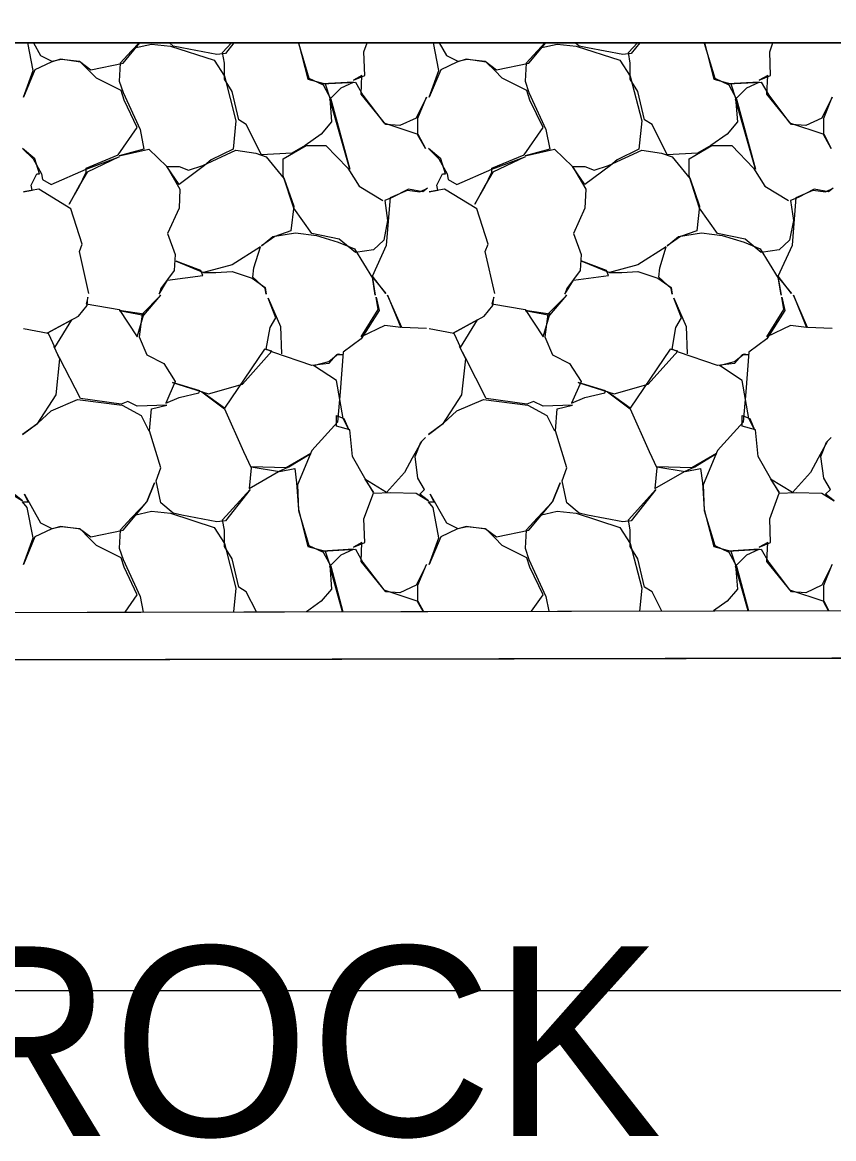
# Model space of a CAD drawing. Extents: x 1574 to 14903, y 7971 to 16537.
# Drawn here: x 13006.27 to 13010.55, y 7999.22 to 8005.11 of the extents above; entities that cross this region are included whole.
import ezdxf

# ---------------------------------------------------------------- set-up
doc = ezdxf.new("R2010")
doc.units = 0
for name, color, linetype in [('DESIGN - EARTHWORK - Shapes', 7, 'Continuous'), ('DESIGN - SHEET - Light Grid', 7, 'Continuous'), ('DESIGN - TRANSPORTATION - Proposed Layout Patterning', 7, 'Continuous'), ('DESIGN - TYPICAL - Finished Grade and Subgrade', 7, 'Continuous'), ('DESIGN - TYPICAL - Slope Tie Text', 7, 'Continuous'), ('SURVEY - GROUND - Bottom of Topsoil Layer', 7, 'Continuous'), ('SURVEY - GROUND - Top of Ground', 7, 'Continuous')]:
    doc.layers.add(name, color=color, linetype=linetype)

msp = doc.modelspace()

# ---------------------------------------------------------------- linework, layer by layer
at = {"layer": 'DESIGN - EARTHWORK - Shapes'}
msp.add_lwpolyline([(12986.2531, 8001.9322), (12997.7158, 8001.9767), (13000, 8001.9815), (13014.059, 8002.0109), (13017.3427, 8003.0032), (13018.7334, 8004.0163), (13020.2447, 8005), (13020.791, 8005.3556), (13021.9769, 8005.9349), (13023.1829, 8006.2217), (13025.2229, 8006.7826), (13026.5188, 8007.139), (13026.5188, 8006.889), (13025.2229, 8006.5326), (13023.1829, 8005.9717), (13021.9769, 8005.6849), (13020.791, 8005.1056), (13018.7334, 8003.7663), (13017.3427, 8002.7532), (13014.059, 8001.7609), (13000, 8001.7315), (12997.7158, 8001.7267), (12986.2531, 8001.6822)], dxfattribs=at)
msp.add_lwpolyline([(12997.7158, 8001.9767), (13000, 8001.9815), (13014.059, 8002.0109), (13017.3427, 8003.0032), (13018.7334, 8004.0163), (13020.2447, 8005), (12969.1991, 8005), (12963.6889, 8002.2374), (12965.0258, 8002.198), (12969.9827, 8002.1315), (12975.3413, 8002.0366), (12976.0765, 8002.0111), (12982.2637, 8001.9334), (12982.7359, 8001.9882), (12983.8675, 8001.9077), (12986.2531, 8001.9322)], close=True, dxfattribs=at)
at = {"layer": 'DESIGN - SHEET - Light Grid'}
msp.add_line((13000, 8000), (13300, 8000), dxfattribs=at)
at = {"layer": 'DESIGN - TRANSPORTATION - Proposed Layout Patterning'}
msp.add_line((13020.2447, 8005), (12969.1991, 8005), dxfattribs=at)
for points in [[(13006.6262, 8003.6779), (13006.5762, 8003.8979), (13006.5912, 8003.9379), (13006.5312, 8004.1229), (13006.3612, 8004.2279), (13006.2812, 8004.2129), (13006.3262, 8004.2229), (13006.3212, 8004.2479), (13006.3512, 8004.3079), (13006.3662, 8004.3079), (13006.3412, 8004.3879), (13006.2762, 8004.4429), (13006.3312, 8004.3879), (13006.3762, 8004.3079), (13006.3812, 8004.2779), (13006.4262, 8004.2529), (13006.6112, 8004.3329), (13006.7862, 8004.3979), (13006.6162, 8004.3179), (13006.5762, 8004.2479), (13006.5212, 8004.1479), (13006.5762, 8004.2429), (13006.6112, 8004.3179), (13006.6112, 8004.3379), (13006.7812, 8004.4079), (13006.8812, 8004.5529), (13006.8112, 8004.6979), (13006.7962, 8004.7479), (13006.6662, 8004.8129), (13006.6262, 8004.8529), (13006.5812, 8004.8979), (13006.4762, 8004.9129), (13006.4262, 8004.8979), (13006.3412, 8004.8579), (13006.2812, 8004.7129), (13006.3312, 8004.8529), (13006.3036, 8005)], [(13006.3332, 8005), (13006.3712, 8004.9329), (13006.4312, 8004.9029), (13006.4812, 8004.9129), (13006.5762, 8004.9029), (13006.6362, 8004.8579), (13006.8062, 8004.8929), (13006.8954, 8005)], [(13006.8908, 8005), (13006.8512, 8004.9579), (13006.7912, 8004.8929), (13006.7862, 8004.7979), (13006.8062, 8004.7379), (13006.8962, 8004.5429), (13006.9162, 8004.4379), (13006.7862, 8004.4029), (13006.9412, 8004.4379), (13007.0362, 8004.3479), (13007.1062, 8004.2279), (13007.1012, 8004.1279), (13007.0412, 8003.9929), (13007.0812, 8003.8829), (13007.0762, 8003.7979), (13007.0062, 8003.7029), (13006.9962, 8003.6729), (13007.0412, 8003.7479), (13007.2262, 8003.7729), (13007.2162, 8003.7979), (13007.0862, 8003.8479), (13007.2312, 8003.7879), (13007.2962, 8003.7879), (13007.3812, 8003.7929), (13007.4862, 8003.7579), (13007.5562, 8003.7079), (13007.5612, 8003.6729), (13007.5562, 8003.7029), (13007.4912, 8003.7629), (13007.4962, 8003.8129), (13007.5312, 8003.9229), (13007.3812, 8003.8279), (13007.2312, 8003.7879)], [(13006.8662, 8004.9729), (13006.9562, 8004.9929), (13007.0562, 8004.9829), (13007.2862, 8004.9079), (13007.3412, 8004.8229), (13007.4012, 8004.5879), (13007.3862, 8004.4379), (13007.2712, 8004.3829), (13007.2362, 8004.3529), (13007.1012, 8004.2529), (13007.0362, 8004.3479), (13007.1012, 8004.3479), (13007.1512, 8004.3279), (13007.2262, 8004.3529), (13007.4012, 8004.4329), (13007.5062, 8004.4179), (13007.5612, 8004.3979), (13007.6562, 8004.2829), (13007.7062, 8004.1379), (13007.6912, 8004.0079), (13007.6062, 8003.9779), (13007.5362, 8003.9279), (13007.5962, 8003.9779), (13007.7162, 8003.9979), (13007.8262, 8003.9829), (13007.9412, 8003.9479), (13008.0262, 8003.9129), (13008.1212, 8003.7579), (13008.1362, 8003.6679), (13008.1212, 8003.7629), (13008.1912, 8003.6779), (13008.1212, 8003.7679), (13008.1962, 8003.9329), (13008.2162, 8004.1829), (13008.3062, 8004.2229), (13008.3712, 8004.2129), (13008.4112, 8004.2329), (13008.3862, 8004.2129), (13008.3112, 8004.2279), (13008.2262, 8004.1829), (13008.1862, 8004.1679), (13008.2012, 8004.0629), (13008.1812, 8003.9579), (13008.1262, 8003.9079), (13008.0312, 8003.8929), (13007.9462, 8003.9629), (13007.8012, 8003.9929), (13007.7062, 8004.1279), (13007.6512, 8004.2979), (13007.6512, 8004.3879), (13007.7712, 8004.4579), (13007.8762, 8004.4579), (13007.9912, 8004.3379), (13008.0512, 8004.2429), (13008.1762, 8004.1679)], [(13007.3911, 8005), (13007.3462, 8004.9429), (13007.3012, 8004.9379), (13007.1162, 8004.9729), (13007.0712, 8004.9829), (13007.051, 8005)], [(13007.7319, 8005), (13007.7812, 8004.8079), (13007.8712, 8004.7829), (13007.8962, 8004.7079), (13007.9062, 8004.5829), (13007.8512, 8004.5179), (13007.7662, 8004.4579), (13007.6962, 8004.4179), (13007.5362, 8004.4079), (13007.4562, 8004.5679), (13007.4162, 8004.5929), (13007.3812, 8004.7429), (13007.3412, 8004.8079), (13007.3412, 8004.8929), (13007.3312, 8004.9479), (13007.3784, 8005)], [(13007.7311, 8005), (13007.7312, 8004.9979), (13007.7862, 8004.8129), (13007.8612, 8004.7779), (13007.9012, 8004.7029), (13008.0012, 8004.3329), (13007.8962, 8004.7029), (13007.9562, 8004.7629), (13008.0212, 8004.7929), (13007.8562, 8004.7829), (13008.0312, 8004.7929), (13008.0712, 8004.7229), (13008.1812, 8004.5779), (13008.3612, 8004.5179), (13008.4012, 8004.4429), (13008.3612, 8004.5129), (13008.3612, 8004.6029), (13008.4062, 8004.7129), (13008.3512, 8004.6029), (13008.2662, 8004.5629), (13008.1912, 8004.5679), (13008.0612, 8004.7279), (13008.0662, 8004.8279), (13008.0212, 8004.8029), (13008.0812, 8004.8279), (13008.0762, 8004.9529), (13008.0936, 8005)], [(13008.7662, 8003.6779), (13008.7162, 8003.8979), (13008.7312, 8003.9379), (13008.6712, 8004.1229), (13008.5012, 8004.2279), (13008.4212, 8004.2129), (13008.4662, 8004.2229), (13008.4612, 8004.2479), (13008.4912, 8004.3079), (13008.5062, 8004.3079), (13008.4812, 8004.3879), (13008.4162, 8004.4429), (13008.4712, 8004.3879), (13008.5162, 8004.3079), (13008.5212, 8004.2779), (13008.5662, 8004.2529), (13008.7512, 8004.3329), (13008.9262, 8004.3979), (13008.7562, 8004.3179), (13008.7162, 8004.2479), (13008.6612, 8004.1479), (13008.7162, 8004.2429), (13008.7512, 8004.3179), (13008.7512, 8004.3379), (13008.9212, 8004.4079), (13009.0212, 8004.5529), (13008.9512, 8004.6979), (13008.9362, 8004.7479), (13008.8062, 8004.8129), (13008.7662, 8004.8529), (13008.7212, 8004.8979), (13008.6162, 8004.9129), (13008.5662, 8004.8979), (13008.4812, 8004.8579), (13008.4212, 8004.7129), (13008.4712, 8004.8529), (13008.4436, 8005)], [(13008.4732, 8005), (13008.5112, 8004.9329), (13008.5712, 8004.9029), (13008.6212, 8004.9129), (13008.7162, 8004.9029), (13008.7762, 8004.8579), (13008.9462, 8004.8929), (13009.0354, 8005)], [(13009.0308, 8005), (13008.9912, 8004.9579), (13008.9312, 8004.8929), (13008.9262, 8004.7979), (13008.9462, 8004.7379), (13009.0362, 8004.5429), (13009.0562, 8004.4379), (13008.9262, 8004.4029), (13009.0812, 8004.4379), (13009.1762, 8004.3479), (13009.2462, 8004.2279), (13009.2412, 8004.1279), (13009.1812, 8003.9929), (13009.2212, 8003.8829), (13009.2162, 8003.7979), (13009.1462, 8003.7029), (13009.1362, 8003.6729), (13009.1812, 8003.7479), (13009.3662, 8003.7729), (13009.3562, 8003.7979), (13009.2262, 8003.8479), (13009.3712, 8003.7879), (13009.4362, 8003.7879), (13009.5212, 8003.7929), (13009.6262, 8003.7579), (13009.6962, 8003.7079), (13009.7012, 8003.6729), (13009.6962, 8003.7029), (13009.6312, 8003.7629), (13009.6362, 8003.8129), (13009.6712, 8003.9229), (13009.5212, 8003.8279), (13009.3712, 8003.7879)], [(13009.0062, 8004.9729), (13009.0962, 8004.9929), (13009.1962, 8004.9829), (13009.4262, 8004.9079), (13009.4812, 8004.8229), (13009.5412, 8004.5879), (13009.5262, 8004.4379), (13009.4112, 8004.3829), (13009.3762, 8004.3529), (13009.2412, 8004.2529), (13009.1762, 8004.3479), (13009.2412, 8004.3479), (13009.2912, 8004.3279), (13009.3662, 8004.3529), (13009.5412, 8004.4329), (13009.6462, 8004.4179), (13009.7012, 8004.3979), (13009.7962, 8004.2829), (13009.8462, 8004.1379), (13009.8312, 8004.0079), (13009.7462, 8003.9779), (13009.6762, 8003.9279), (13009.7362, 8003.9779), (13009.8562, 8003.9979), (13009.9662, 8003.9829), (13010.0812, 8003.9479), (13010.1662, 8003.9129), (13010.2612, 8003.7579), (13010.2762, 8003.6679), (13010.2612, 8003.7629), (13010.3312, 8003.6779), (13010.2612, 8003.7679), (13010.3362, 8003.9329), (13010.3562, 8004.1829), (13010.4462, 8004.2229), (13010.5112, 8004.2129), (13010.5512, 8004.2329), (13010.5262, 8004.2129), (13010.4512, 8004.2279), (13010.3662, 8004.1829), (13010.3262, 8004.1679), (13010.3412, 8004.0629), (13010.3212, 8003.9579), (13010.2662, 8003.9079), (13010.1712, 8003.8929), (13010.0862, 8003.9629), (13009.9412, 8003.9929), (13009.8462, 8004.1279), (13009.7912, 8004.2979), (13009.7912, 8004.3879), (13009.9112, 8004.4579), (13010.0162, 8004.4579), (13010.1312, 8004.3379), (13010.1912, 8004.2429), (13010.3162, 8004.1679)], [(13009.5311, 8005), (13009.4862, 8004.9429), (13009.4412, 8004.9379), (13009.2562, 8004.9729), (13009.2112, 8004.9829), (13009.191, 8005)], [(13009.8719, 8005), (13009.9212, 8004.8079), (13010.0112, 8004.7829), (13010.0362, 8004.7079), (13010.0462, 8004.5829), (13009.9912, 8004.5179), (13009.9062, 8004.4579), (13009.8362, 8004.4179), (13009.6762, 8004.4079), (13009.5962, 8004.5679), (13009.5562, 8004.5929), (13009.5212, 8004.7429), (13009.4812, 8004.8079), (13009.4812, 8004.8929), (13009.4712, 8004.9479), (13009.5184, 8005)], [(13009.8711, 8005), (13009.8712, 8004.9979), (13009.9262, 8004.8129), (13010.0012, 8004.7779), (13010.0412, 8004.7029), (13010.1412, 8004.3329), (13010.0362, 8004.7029), (13010.0962, 8004.7629), (13010.1612, 8004.7929), (13009.9962, 8004.7829), (13010.1712, 8004.7929), (13010.2112, 8004.7229), (13010.3212, 8004.5779), (13010.5012, 8004.5179), (13010.5412, 8004.4429), (13010.5012, 8004.5129), (13010.5012, 8004.6029), (13010.5462, 8004.7129), (13010.4912, 8004.6029), (13010.4062, 8004.5629), (13010.3312, 8004.5679), (13010.2012, 8004.7279), (13010.2062, 8004.8279), (13010.1612, 8004.8029), (13010.2212, 8004.8279), (13010.2162, 8004.9529), (13010.2336, 8005)], [(13006.2812, 8003.4929), (13006.4112, 8003.4679), (13006.4462, 8003.3929), (13006.5362, 8003.5379), (13006.4062, 8003.4679), (13006.5712, 8003.5579), (13006.6162, 8003.6129), (13006.6212, 8003.6579), (13006.6112, 8003.6229), (13006.7862, 8003.5929), (13006.8812, 8003.4479), (13006.9162, 8003.5679), (13006.7862, 8003.5879), (13006.9162, 8003.5629), (13007.0062, 8003.6679), (13006.9062, 8003.5679), (13006.8912, 8003.4479), (13006.9312, 8003.3529), (13007.0212, 8003.3079), (13007.0812, 8003.2129), (13007.0312, 8003.0979), (13007.1012, 8003.1279), (13007.2062, 8003.1529), (13007.2112, 8003.1629), (13007.0662, 8003.2079), (13007.2562, 8003.1479), (13007.4362, 8003.1979), (13007.5912, 8003.3729), (13007.5512, 8003.3829), (13007.3412, 8003.0729), (13007.2212, 8003.1579), (13007.3412, 8003.0679), (13007.4412, 8002.8429), (13007.4812, 8002.7579), (13007.4712, 8002.6479), (13007.6262, 8002.7379), (13007.6812, 8002.7629), (13007.7962, 8002.8329), (13007.6662, 8002.7579), (13007.4812, 8002.7629), (13007.6312, 8002.7379), (13007.7112, 8002.7529), (13007.7212, 8002.6779), (13007.7312, 8002.5379), (13007.7812, 8002.3429), (13007.8712, 8002.3179), (13007.8962, 8002.2429), (13007.9062, 8002.1179), (13007.8512, 8002.0529), (13007.773, 8001.9978)], [(13008.3891, 8001.999), (13008.3612, 8002.0479), (13008.3612, 8002.1379), (13008.4062, 8002.2479), (13008.3512, 8002.1379), (13008.2662, 8002.0979), (13008.1912, 8002.1029), (13008.0612, 8002.2629), (13008.0662, 8002.3629), (13008.0212, 8002.3379), (13008.0812, 8002.3629), (13008.0762, 8002.4879), (13008.1262, 8002.6229), (13008.2162, 8002.6279), (13008.3512, 8002.6229), (13008.4162, 8002.5829), (13008.3712, 8002.6179), (13008.3962, 8002.6429), (13008.3612, 8002.7029), (13008.3462, 8002.8179), (13008.3762, 8002.8929), (13008.4012, 8002.9179), (13008.3812, 8002.8979), (13008.3312, 8002.8079), (13008.2912, 8002.7329), (13008.1962, 8002.6279), (13008.0812, 8002.6979), (13008.1262, 8002.6279), (13008.0812, 8002.7029), (13008.0162, 8002.8179), (13008.0012, 8002.9579), (13007.9312, 8002.9779), (13007.9312, 8003.0329), (13007.9712, 8003.0179), (13007.9962, 8002.9579), (13007.9662, 8003.0179), (13007.9312, 8003.2179), (13007.8112, 8003.2979), (13007.8912, 8003.3179), (13007.9412, 8003.3579), (13007.9662, 8003.3529), (13007.9312, 8003.3529), (13007.8912, 8003.3079), (13007.8012, 8003.2979), (13007.5962, 8003.3679), (13007.5612, 8003.3829), (13007.5812, 8003.4979), (13007.6112, 8003.5479), (13007.5712, 8003.6529), (13007.6362, 8003.5029), (13007.6412, 8003.3579)], [(13008.4062, 8003.4929), (13008.2762, 8003.4979), (13008.2012, 8003.6679), (13008.2712, 8003.4979), (13008.1862, 8003.5079), (13008.0612, 8003.4479), (13008.1512, 8003.5929), (13008.1412, 8003.6579), (13008.1562, 8003.5879), (13008.0612, 8003.4379), (13007.9662, 8003.3679), (13007.9512, 8003.1579), (13007.9362, 8002.9979), (13007.8012, 8002.8479), (13007.7262, 8002.6679), (13007.7312, 8002.5329), (13007.7862, 8002.3479), (13007.8612, 8002.3129), (13007.9012, 8002.2379), (13007.966, 8001.9982)], [(13008.4212, 8003.4929), (13008.5512, 8003.4679), (13008.5862, 8003.3929), (13008.6762, 8003.5379), (13008.5462, 8003.4679), (13008.7112, 8003.5579), (13008.7562, 8003.6129), (13008.7612, 8003.6579), (13008.7512, 8003.6229), (13008.9262, 8003.5929), (13009.0212, 8003.4479), (13009.0562, 8003.5679), (13008.9262, 8003.5879), (13009.0562, 8003.5629), (13009.1462, 8003.6679), (13009.0462, 8003.5679), (13009.0312, 8003.4479), (13009.0712, 8003.3529), (13009.1612, 8003.3079), (13009.2212, 8003.2129), (13009.1712, 8003.0979), (13009.2412, 8003.1279), (13009.3462, 8003.1529), (13009.3512, 8003.1629), (13009.2062, 8003.2079), (13009.3962, 8003.1479), (13009.5762, 8003.1979), (13009.7312, 8003.3729), (13009.6912, 8003.3829), (13009.4812, 8003.0729), (13009.3612, 8003.1579), (13009.4812, 8003.0679), (13009.5812, 8002.8429), (13009.6212, 8002.7579), (13009.6112, 8002.6479), (13009.7662, 8002.7379), (13009.8212, 8002.7629), (13009.9362, 8002.8329), (13009.8062, 8002.7579), (13009.6212, 8002.7629), (13009.7712, 8002.7379), (13009.8512, 8002.7529), (13009.8612, 8002.6779), (13009.8712, 8002.5379), (13009.9212, 8002.3429), (13010.0112, 8002.3179), (13010.0362, 8002.2429), (13010.0462, 8002.1179), (13009.9912, 8002.0529), (13009.9194, 8002.0022)], [(13010.5266, 8002.0035), (13010.5012, 8002.0479), (13010.5012, 8002.1379), (13010.5462, 8002.2479), (13010.4912, 8002.1379), (13010.4062, 8002.0979), (13010.3312, 8002.1029), (13010.2012, 8002.2629), (13010.2062, 8002.3629), (13010.1612, 8002.3379), (13010.2212, 8002.3629), (13010.2162, 8002.4879), (13010.2662, 8002.6229), (13010.3562, 8002.6279), (13010.4912, 8002.6229), (13010.5562, 8002.5829), (13010.5112, 8002.6179), (13010.5362, 8002.6429), (13010.5012, 8002.7029), (13010.4862, 8002.8179), (13010.5162, 8002.8929), (13010.5412, 8002.9179), (13010.5212, 8002.8979), (13010.4712, 8002.8079), (13010.4312, 8002.7329), (13010.3362, 8002.6279), (13010.2212, 8002.6979), (13010.2662, 8002.6279), (13010.2212, 8002.7029), (13010.1562, 8002.8179), (13010.1412, 8002.9579), (13010.0712, 8002.9779), (13010.0712, 8003.0329), (13010.1112, 8003.0179), (13010.1362, 8002.9579), (13010.1062, 8003.0179), (13010.0712, 8003.2179), (13009.9512, 8003.2979), (13010.0312, 8003.3179), (13010.0812, 8003.3579), (13010.1062, 8003.3529), (13010.0712, 8003.3529), (13010.0312, 8003.3079), (13009.9412, 8003.2979), (13009.7362, 8003.3679), (13009.7012, 8003.3829), (13009.7212, 8003.4979), (13009.7512, 8003.5479), (13009.7112, 8003.6529), (13009.7762, 8003.5029), (13009.7812, 8003.3579)], [(13010.5462, 8003.4929), (13010.4162, 8003.4979), (13010.3412, 8003.6679), (13010.4112, 8003.4979), (13010.3262, 8003.5079), (13010.2012, 8003.4479), (13010.2912, 8003.5929), (13010.2812, 8003.6579), (13010.2962, 8003.5879), (13010.2012, 8003.4379), (13010.1062, 8003.3679), (13010.0912, 8003.1579), (13010.0762, 8002.9979), (13009.9412, 8002.8479), (13009.8662, 8002.6679), (13009.8712, 8002.5329), (13009.9262, 8002.3479), (13010.0012, 8002.3129), (13010.0412, 8002.2379), (13010.1048, 8002.0026)], [(13007.5091, 8001.9972), (13007.4562, 8002.1029), (13007.4162, 8002.1279), (13007.3812, 8002.2779), (13007.3412, 8002.3429), (13007.3412, 8002.4279), (13007.3312, 8002.4829), (13007.4762, 8002.6429), (13007.3462, 8002.4779), (13007.3012, 8002.4729), (13007.1162, 8002.5079), (13007.0712, 8002.5179), (13007.0062, 8002.5729), (13006.9812, 8002.6879), (13007.0062, 8002.7579), (13006.9462, 8002.9529), (13006.9562, 8003.0679), (13007.0362, 8003.0879), (13006.8812, 8003.0829), (13006.8312, 8003.1079), (13006.7962, 8003.0929), (13006.5812, 8003.1229), (13006.4712, 8003.3379), (13006.4412, 8003.3979), (13006.4712, 8003.3329), (13006.4512, 8003.1429), (13006.3512, 8002.9879), (13006.2762, 8002.9329), (13006.3562, 8002.9929), (13006.4262, 8003.0579), (13006.5662, 8003.1179), (13006.8012, 8003.0879), (13006.9012, 8003.0329), (13006.9412, 8002.9529)], [(13009.6468, 8002.0017), (13009.5962, 8002.1029), (13009.5562, 8002.1279), (13009.5212, 8002.2779), (13009.4812, 8002.3429), (13009.4812, 8002.4279), (13009.4712, 8002.4829), (13009.6162, 8002.6429), (13009.4862, 8002.4779), (13009.4412, 8002.4729), (13009.2562, 8002.5079), (13009.2112, 8002.5179), (13009.1462, 8002.5729), (13009.1212, 8002.6879), (13009.1462, 8002.7579), (13009.0862, 8002.9529), (13009.0962, 8003.0679), (13009.1762, 8003.0879), (13009.0212, 8003.0829), (13008.9712, 8003.1079), (13008.9362, 8003.0929), (13008.7212, 8003.1229), (13008.6112, 8003.3379), (13008.5812, 8003.3979), (13008.6112, 8003.3329), (13008.5912, 8003.1429), (13008.4912, 8002.9879), (13008.4162, 8002.9329), (13008.4962, 8002.9929), (13008.5662, 8003.0579), (13008.7062, 8003.1179), (13008.9412, 8003.0879), (13009.0412, 8003.0329), (13009.0812, 8002.9529)], [(13006.8176, 8001.9958), (13006.8812, 8002.0879), (13006.8112, 8002.2329), (13006.7962, 8002.2829), (13006.6662, 8002.3479), (13006.6262, 8002.3879), (13006.5812, 8002.4329), (13006.4762, 8002.4479), (13006.4262, 8002.4329), (13006.3412, 8002.3929), (13006.2812, 8002.2479), (13006.3312, 8002.3879), (13006.3012, 8002.5479), (13006.2762, 8002.5779), (13006.3062, 8002.5779), (13006.2862, 8002.6179), (13006.3712, 8002.4679), (13006.4312, 8002.4379), (13006.4812, 8002.4479), (13006.5762, 8002.4379), (13006.6362, 8002.3929), (13006.8062, 8002.4279), (13006.9312, 8002.5779), (13006.9712, 8002.6779), (13006.9312, 8002.5779), (13006.8512, 8002.4929), (13006.7912, 8002.4279), (13006.7862, 8002.3329), (13006.8062, 8002.2729), (13006.8962, 8002.0779), (13006.9118, 8001.996)], [(13008.9607, 8002.0002), (13009.0212, 8002.0879), (13008.9512, 8002.2329), (13008.9362, 8002.2829), (13008.8062, 8002.3479), (13008.7662, 8002.3879), (13008.7212, 8002.4329), (13008.6162, 8002.4479), (13008.5662, 8002.4329), (13008.4812, 8002.3929), (13008.4212, 8002.2479), (13008.4712, 8002.3879), (13008.4412, 8002.5479), (13008.4162, 8002.5779), (13008.4462, 8002.5779), (13008.4262, 8002.6179), (13008.5112, 8002.4679), (13008.5712, 8002.4379), (13008.6212, 8002.4479), (13008.7162, 8002.4379), (13008.7762, 8002.3929), (13008.9462, 8002.4279), (13009.0712, 8002.5779), (13009.1112, 8002.6779), (13009.0712, 8002.5779), (13008.9912, 8002.4929), (13008.9312, 8002.4279), (13008.9262, 8002.3329), (13008.9462, 8002.2729), (13009.0362, 8002.0779), (13009.051, 8002.0004)], [(13006.2112, 8002.6229), (13006.2762, 8002.5829), (13006.2312, 8002.6179)], [(13006.8662, 8002.5079), (13006.9562, 8002.5279), (13007.0562, 8002.5179), (13007.2862, 8002.4429), (13007.3412, 8002.3579), (13007.4012, 8002.1229), (13007.3886, 8001.997)], [(13009.0062, 8002.5079), (13009.0962, 8002.5279), (13009.1962, 8002.5179), (13009.4262, 8002.4429), (13009.4812, 8002.3579), (13009.5412, 8002.1229), (13009.529, 8002.0014)], [(13007.9642, 8001.9982), (13007.8962, 8002.2379), (13007.9562, 8002.2979), (13008.0212, 8002.3279), (13007.8562, 8002.3179), (13008.0312, 8002.3279), (13008.0712, 8002.2579), (13008.1812, 8002.1129), (13008.3612, 8002.0529), (13008.3899, 8001.999)], [(13010.103, 8002.0026), (13010.0362, 8002.2379), (13010.0962, 8002.2979), (13010.1612, 8002.3279), (13009.9962, 8002.3179), (13010.1712, 8002.3279), (13010.2112, 8002.2579), (13010.3212, 8002.1129), (13010.5012, 8002.0529), (13010.5276, 8002.0035)]]:
    msp.add_lwpolyline(points, dxfattribs=at)
at = {"layer": 'DESIGN - TYPICAL - Finished Grade and Subgrade'}
msp.add_line((12969.1991, 8005), (13020.2447, 8005), dxfattribs=at)
at = {"layer": 'SURVEY - GROUND - Bottom of Topsoil Layer'}
msp.add_line((13000, 8001.7315), (13014.059, 8001.7609), dxfattribs=at)
at = {"layer": 'SURVEY - GROUND - Top of Ground'}
msp.add_lwpolyline([(12952.7454, 8002.3192), (12963.4438, 8002.2446), (12965.0258, 8002.198), (12969.9827, 8002.1315), (12975.3413, 8002.0366), (12976.0765, 8002.0111), (12982.2637, 8001.9334), (12982.7359, 8001.9882), (12983.8675, 8001.9077), (12986.2531, 8001.9322), (12997.7158, 8001.9767), (13000, 8001.9815), (13014.059, 8002.0109), (13017.3427, 8003.0032), (13018.7334, 8004.0163), (13020.791, 8005.3556), (13021.9769, 8005.9349), (13023.1829, 8006.2217), (13025.2229, 8006.7826), (13029.1549, 8007.8639)], dxfattribs=at)

# ---------------------------------------------------------------- texts
at = {"layer": 'DESIGN - TYPICAL - Slope Tie Text'}
msp.add_text('GRADED SOLID ROCK', height=1, rotation=360, dxfattribs=at).set_placement((12995.3064, 7999.232))

doc.saveas('drawing.dxf')
